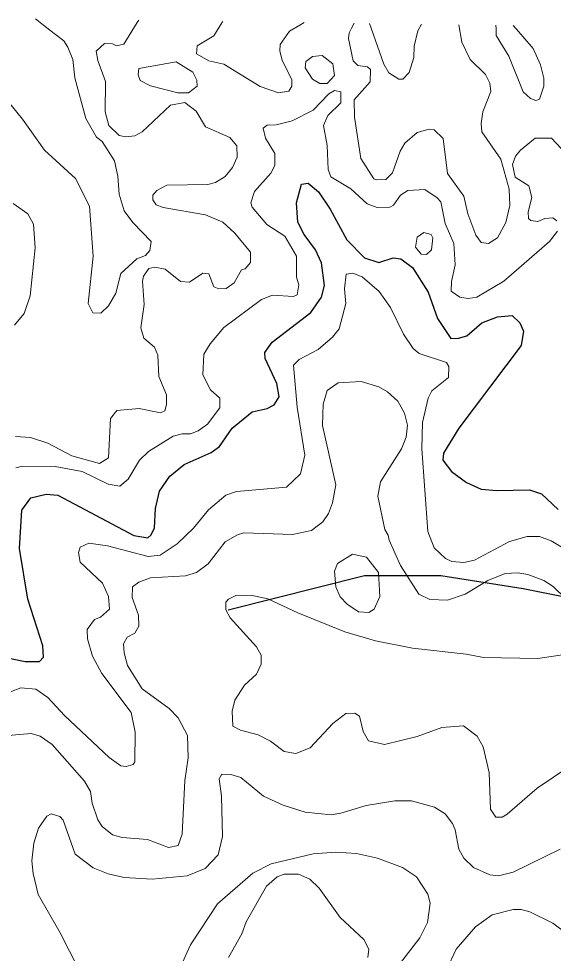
# Model space of a CAD drawing. Extents: x 763.2 to 816.8, y 7896.5 to 7952.7.
# Drawn here: x 770.229 to 772.304, y 7948.941 to 7952.571 of the extents above; entities that cross this region are included whole.
import ezdxf

# ---------------------------------------------------------------- set-up
doc = ezdxf.new("R2010")
doc.units = 0
doc.header["$LTSCALE"] = 0.064
for name, color, linetype, lineweight in [('1', 7, 'Continuous', 25), ('2', 7, 'Continuous', 13), ('26', 7, 'Continuous', 25)]:
    doc.layers.add(name, color=color, linetype=linetype, lineweight=lineweight)

msp = doc.modelspace()

# ---------------------------------------------------------------- linework, layer by layer
at = {"layer": '1'}
for points in [[(771.057, 7950.9813), (771.1353, 7951.0437), (771.1933, 7951.0572), (771.2205, 7951.0716), (771.239, 7951.1019), (771.231, 7951.1541), (771.1858, 7951.2511), (771.1841, 7951.2751), (771.2128, 7951.3147), (771.3625, 7951.4302), (771.4033, 7951.4897), (771.4151, 7951.535), (771.4035, 7951.6224), (771.3803, 7951.673), (771.337, 7951.7325), (771.3119, 7951.7814), (771.3066, 7951.8559), (771.3256, 7951.9281), (771.3523, 7951.9321), (771.3921, 7951.8985), (771.4377, 7951.8319), (771.5027, 7951.7123), (771.5705, 7951.6421), (771.6265, 7951.6244), (771.6824, 7951.642), (771.7118, 7951.6389), (771.7576, 7951.605), (771.8176, 7951.509), (771.8543, 7951.4066), (771.9057, 7951.3293), (771.9354, 7951.3299), (771.9682, 7951.3397), (772.0259, 7951.3902), (772.0866, 7951.4135), (772.144, 7951.4186), (772.1738, 7951.3896), (772.1875, 7951.3572), (772.1791, 7951.3023), (771.9374, 7950.9809), (771.8768, 7950.8841), (771.8753, 7950.8572), (771.9083, 7950.8128), (771.9672, 7950.7703), (772.0234, 7950.7438), (772.0848, 7950.7384), (772.2113, 7950.7416), (772.2575, 7950.7253), (772.3228, 7950.6654)], [(770.7755, 7950.7367), (770.8156, 7950.7945), (770.8705, 7950.8397), (770.9757, 7950.8858), (771.0082, 7950.9102), (771.057, 7950.9813)], [(770.1652, 7950.0923), (770.2532, 7950.0744), (770.3092, 7950.075), (770.3243, 7950.0914), (770.3227, 7950.1357), (770.2646, 7950.3167), (770.232, 7950.5131), (770.2403, 7950.6627), (770.2758, 7950.7107), (770.3354, 7950.725), (770.3801, 7950.7203), (770.676, 7950.5639), (770.7297, 7950.5546), (770.7432, 7950.5665), (770.7559, 7950.5943), (770.7601, 7950.6691), (770.7755, 7950.7367)]]:
    msp.add_lwpolyline(points, dxfattribs=at)
at = {"layer": '2'}
for points in [[(770.2939, 7952.571), (770.3499, 7952.5267), (770.4033, 7952.4844), (770.4198, 7952.4607), (770.4388, 7952.4129), (770.4462, 7952.3415), (770.4898, 7952.1836), (770.531, 7952.1107), (770.552, 7952.094), (770.5999, 7952.0194), (770.6135, 7951.9601), (770.6189, 7951.8898), (770.6377, 7951.8254), (770.6719, 7951.7792), (770.7428, 7951.7054), (770.7371, 7951.6705), (770.721, 7951.6517), (770.6868, 7951.6379), (770.6252, 7951.5814), (770.6058, 7951.5049), (770.5765, 7951.456), (770.5478, 7951.4274), (770.5158, 7951.4286), (770.4983, 7951.4652), (770.5177, 7951.6489), (770.5032, 7951.8431), (770.4494, 7951.9507), (770.3284, 7952.0602), (770.2435, 7952.1806), (770.1605, 7952.2829)], [(770.7624, 7951.8483), (770.7486, 7951.8677), (770.7496, 7951.8863), (770.765, 7951.904), (770.8038, 7951.9246), (770.9629, 7951.9266), (770.9928, 7951.9348), (771.0294, 7951.9582), (771.0582, 7951.9928), (771.0767, 7952.0332), (771.075, 7952.0772), (771.0481, 7952.1094), (770.9533, 7952.1508), (770.9171, 7952.2123), (770.8735, 7952.2451), (770.8175, 7952.2347), (770.708, 7952.1314), (770.6792, 7952.1167), (770.6445, 7952.1123), (770.618, 7952.1168), (770.5788, 7952.1557), (770.5639, 7952.2093), (770.5658, 7952.3276), (770.5352, 7952.4088), (770.5296, 7952.445), (770.5612, 7952.475), (770.5928, 7952.4738), (770.6081, 7952.4659), (770.6372, 7952.4721), (770.6888, 7952.556), (770.6945, 7952.5653)], [(771.0206, 7952.5607), (771.0168, 7952.5544), (770.9862, 7952.5039), (770.9211, 7952.4658), (770.9182, 7952.4339), (770.9672, 7952.4078), (771.0254, 7952.3947), (771.1664, 7952.3081), (771.2367, 7952.2832), (771.2773, 7952.2893), (771.2886, 7952.3093), (771.2886, 7952.3346), (771.2518, 7952.4087), (771.2427, 7952.4465), (771.244, 7952.4712), (771.28, 7952.5225), (771.3199, 7952.5461), (771.337, 7952.5562)], [(771.531, 7952.5535), (771.5206, 7952.5342), (771.5109, 7952.5162), (771.5089, 7952.4944), (771.5263, 7952.4074), (771.5453, 7952.3886), (771.5821, 7952.3839), (771.5943, 7952.3739), (771.5927, 7952.3263), (771.5303, 7952.2563), (771.5316, 7952.1886), (771.5566, 7952.0285), (771.6064, 7951.9496), (771.6164, 7951.9446), (771.6536, 7951.9467), (771.6788, 7951.9722), (771.7096, 7952.0569), (771.7279, 7952.088), (771.7756, 7952.1287), (771.8223, 7952.1414), (771.8411, 7952.1397), (771.8767, 7952.1054), (771.8933, 7951.97), (771.9559, 7951.8814), (771.9718, 7951.8128), (772.003, 7951.7306), (772.023, 7951.7024), (772.0522, 7951.698), (772.0871, 7951.7197), (772.1187, 7951.7793), (772.1349, 7951.845), (772.1319, 7951.9088), (772.1003, 7952.0251), (772.0267, 7952.1318), (772.0234, 7952.1639), (772.0299, 7952.2092), (772.0608, 7952.2886), (772.0578, 7952.3203), (772.0404, 7952.3549), (771.9806, 7952.4131), (771.9488, 7952.4801), (771.9365, 7952.5477)], [(771.5903, 7952.5526), (771.5967, 7952.5346), (771.6462, 7952.3945), (771.6651, 7952.3607), (771.7034, 7952.3358), (771.7201, 7952.3367), (771.7447, 7952.3624), (771.7621, 7952.4203), (771.7639, 7952.4637), (771.7779, 7952.5243), (771.7919, 7952.5493), (771.7921, 7952.5497)], [(772.081, 7952.5456), (772.0812, 7952.5315), (772.0816, 7952.5053), (772.1314, 7952.4249), (772.1866, 7952.2869), (772.2151, 7952.2606), (772.2358, 7952.2536), (772.2503, 7952.2591), (772.2666, 7952.3092), (772.2665, 7952.34), (772.2543, 7952.3921), (772.2252, 7952.4555), (772.1613, 7952.5297), (772.1484, 7952.5446)], [(772.3203, 7951.7454), (772.2884, 7951.7052), (772.1114, 7951.5516), (772.0063, 7951.4893), (771.9731, 7951.4844), (771.9403, 7951.4897), (771.9077, 7951.5131), (771.9082, 7951.5501), (771.9229, 7951.6149), (771.9174, 7951.6977), (771.8844, 7951.7755), (771.8672, 7951.8601), (771.8534, 7951.8759), (771.8049, 7951.9081), (771.7388, 7951.9034), (771.711, 7951.8863), (771.6833, 7951.8469), (771.6692, 7951.8397), (771.6198, 7951.8382), (771.5812, 7951.8526), (771.5171, 7951.9099), (771.4404, 7951.9574), (771.4301, 7951.9858), (771.4265, 7952.0784), (771.4119, 7952.1559), (771.428, 7952.1954), (771.4791, 7952.2444), (771.479, 7952.2873), (771.4547, 7952.2927), (771.4323, 7952.2786), (771.3712, 7952.2163), (771.2906, 7952.1742), (771.2276, 7952.1585), (771.1935, 7952.158), (771.1773, 7952.1465), (771.1868, 7952.1076), (771.2226, 7952.0481), (771.2228, 7952.0015), (771.2072, 7951.9715), (771.1441, 7951.9002), (771.1295, 7951.856), (771.1344, 7951.8395), (771.1912, 7951.7712), (771.2614, 7951.7267), (771.3067, 7951.6489), (771.3069, 7951.5671), (771.3165, 7951.538), (771.3091, 7951.4987), (771.2952, 7951.4927), (771.2137, 7951.4975), (771.1704, 7951.4809), (771.0247, 7951.3716)], [(772.3339, 7952.0672), (772.2968, 7952.1073), (772.2329, 7952.1073), (772.1758, 7952.0607), (772.1567, 7952.037), (772.1449, 7952.0048), (772.1557, 7951.9559), (772.2089, 7951.9225), (772.2202, 7951.8761), (772.2057, 7951.8207), (772.2078, 7951.7947), (772.2162, 7951.7876), (772.2439, 7951.7836), (772.2703, 7951.7955), (772.3016, 7951.7978), (772.3176, 7951.7855)], [(770.2075, 7951.8528), (770.2644, 7951.813), (770.2858, 7951.7727), (770.2927, 7951.6807), (770.2727, 7951.4953), (770.2495, 7951.4263), (770.2125, 7951.381)], [(771.1284, 7951.6643), (771.0672, 7951.7386), (771.0206, 7951.7809), (770.9534, 7951.8096), (770.7897, 7951.8376), (770.7624, 7951.8483)], [(770.2162, 7950.9488), (770.2745, 7950.945), (770.3414, 7950.9226), (770.4347, 7950.8728), (770.5423, 7950.8438), (770.5766, 7950.8653), (770.5852, 7951.0185), (770.6096, 7951.05), (770.6963, 7951.0571), (770.779, 7951.0407), (770.7953, 7951.0487), (770.8021, 7951.0727), (770.8021, 7951.1099), (770.7725, 7951.1811), (770.7686, 7951.2648), (770.756, 7951.295), (770.7137, 7951.3301), (770.7021, 7951.3711), (770.715, 7951.4605), (770.7086, 7951.5518), (770.7136, 7951.5715), (770.7343, 7951.6003), (770.7573, 7951.6058), (770.7975, 7951.5982), (770.8568, 7951.551), (770.8915, 7951.5475), (770.9427, 7951.5829), (770.9664, 7951.5806), (770.9865, 7951.5291), (771.0056, 7951.5224), (771.0344, 7951.5238), (771.0646, 7951.545), (771.0931, 7951.5956), (771.107, 7951.5995), (771.1289, 7951.6243), (771.1284, 7951.6643)], [(770.1968, 7949.9571), (770.2366, 7949.9725), (770.2952, 7949.9676), (770.342, 7949.9346), (770.4066, 7949.8651), (770.5793, 7949.7025), (770.6255, 7949.67), (770.6451, 7949.667), (770.6726, 7949.6744), (770.6789, 7949.6845), (770.6805, 7949.8006), (770.6646, 7949.8773), (770.5515, 7950.0281), (770.5146, 7950.0958), (770.4952, 7950.1633), (770.4949, 7950.1986), (770.5232, 7950.2383), (770.5462, 7950.2474), (770.5816, 7950.2784), (770.5768, 7950.3268), (770.5535, 7950.3789), (770.4669, 7950.4611), (770.4603, 7950.4975), (770.4672, 7950.5192), (770.5014, 7950.5342), (770.5728, 7950.5244), (770.7305, 7950.482), (770.7776, 7950.4882), (770.8432, 7950.5313), (770.9067, 7950.5931), (770.9648, 7950.6643), (771.0323, 7950.7201), (771.074, 7950.735), (771.2683, 7950.7522), (771.3224, 7950.803), (771.3393, 7950.8754), (771.3099, 7951.0627), (771.2954, 7951.2258), (771.3172, 7951.2477), (771.391, 7951.2861), (771.4469, 7951.3338), (771.4727, 7951.3669), (771.4987, 7951.4656), (771.4926, 7951.5214), (771.4996, 7951.5794), (771.5258, 7951.5826), (771.5623, 7951.5685), (771.6276, 7951.5117), (771.6719, 7951.4493), (771.7223, 7951.3455), (771.7592, 7951.2902), (771.7829, 7951.2702), (771.8894, 7951.2362), (771.898, 7951.2202), (771.8962, 7951.1774), (771.8315, 7951.1261), (771.818, 7951.0975), (771.7965, 7951.0022), (771.7932, 7950.901), (771.8162, 7950.579), (771.8413, 7950.516), (771.8855, 7950.4749), (771.9091, 7950.4627), (771.9558, 7950.459), (771.9981, 7950.4676), (772.1333, 7950.541), (772.2018, 7950.5606), (772.2506, 7950.5604), (772.2958, 7950.5435), (772.3556, 7950.5074)], [(771.0247, 7951.3716), (770.9717, 7951.308), (770.9466, 7951.2678), (770.9436, 7951.1876), (770.9733, 7951.13), (771.009, 7951.0973)], [(772.3974, 7950.2738), (772.3024, 7950.3666), (772.2667, 7950.3888), (772.205, 7950.413), (772.1662, 7950.4194), (772.1161, 7950.4159), (772.0493, 7950.3889), (771.961, 7950.3367), (771.8927, 7950.3126), (771.8246, 7950.3161), (771.7812, 7950.3366), (771.711, 7950.4475), (771.667, 7950.5454), (771.6631, 7950.5657), (771.6495, 7950.5877), (771.6223, 7950.717), (771.6332, 7950.7726), (771.7138, 7950.9004), (771.7321, 7950.9464), (771.7372, 7950.9923), (771.7257, 7951.039), (771.7006, 7951.0855), (771.6605, 7951.1224), (771.6266, 7951.1412), (771.5574, 7951.1623), (771.4686, 7951.1563), (771.4265, 7951.1274), (771.4101, 7951.0738), (771.4073, 7950.9916), (771.4594, 7950.7614), (771.4472, 7950.6915), (771.4305, 7950.6493), (771.4085, 7950.617), (771.3651, 7950.5836), (771.2909, 7950.5677), (771.1029, 7950.5738), (771.0784, 7950.5672), (771.0295, 7950.54), (770.9642, 7950.4536), (770.919, 7950.4203), (770.8762, 7950.4078), (770.7404, 7950.3998), (770.6951, 7950.3823), (770.6708, 7950.3643), (770.6691, 7950.3233), (770.6937, 7950.2543), (770.6953, 7950.2123), (770.6789, 7950.1851), (770.6494, 7950.169), (770.6352, 7950.1431), (770.6374, 7950.1079), (770.6512, 7950.0589), (770.7078, 7949.9681), (770.812, 7949.8919), (770.8481, 7949.8557)], [(771.009, 7951.0973), (771.0092, 7951.0597), (770.9615, 7950.9962), (770.9258, 7950.9703), (770.8949, 7950.9588), (770.8627, 7950.9587), (770.8285, 7950.9502), (770.7326, 7950.8898), (770.6978, 7950.857), (770.6538, 7950.7822), (770.6213, 7950.755), (770.5755, 7950.763), (770.4751, 7950.8121), (770.3703, 7950.8321), (770.2431, 7950.8336), (770.2176, 7950.8272)], [(771.5326, 7949.8737), (771.498, 7949.8722), (771.4475, 7949.8339), (771.3598, 7949.7392), (771.3043, 7949.7178), (771.2585, 7949.7258), (771.2064, 7949.7652), (771.1585, 7949.7893), (771.0896, 7949.8077), (771.0594, 7949.8239), (771.0577, 7949.8817), (771.0669, 7949.9248), (771.1053, 7949.9826), (771.1511, 7950.026), (771.1702, 7950.0644), (771.1702, 7950.0999), (771.1521, 7950.1319), (771.0497, 7950.244), (771.0325, 7950.2757), (771.0328, 7950.3046), (771.043, 7950.3164), (771.0718, 7950.3305), (771.1301, 7950.3324), (771.196, 7950.3177), (771.3123, 7950.2631), (771.4943, 7950.1899), (771.6141, 7950.155), (771.7568, 7950.1267), (771.9649, 7950.1036), (772.0321, 7950.0908), (772.244, 7950.0862), (772.468, 7950.1202)], [(770.8481, 7949.8557), (770.8841, 7949.7867), (770.8859, 7949.7006), (770.8729, 7949.6125), (770.8634, 7949.4038), (770.8479, 7949.3597)], [(771.7746, 7949.784), (771.6486, 7949.7525), (771.5863, 7949.7672), (771.5652, 7949.8026), (771.5511, 7949.8621), (771.5326, 7949.8737)], [(772.9386, 7948.8821), (772.9914, 7949.0775), (773.0174, 7949.2141), (773.0076, 7949.3061), (772.9911, 7949.3529), (772.9327, 7949.4264), (772.8822, 7949.4733), (772.6477, 7949.647), (772.6008, 7949.6747), (772.5303, 7949.703), (772.485, 7949.7062), (772.3676, 7949.6683), (772.2406, 7949.5829), (772.1251, 7949.4812), (772.1051, 7949.4698), (772.0802, 7949.4696), (772.0595, 7949.5009), (772.0545, 7949.644), (772.0319, 7949.7427), (772.0076, 7949.7842), (771.9549, 7949.8243), (771.8711, 7949.8181), (771.7746, 7949.784)], [(770.8479, 7949.3597), (770.8099, 7949.353), (770.728, 7949.3837), (770.6307, 7949.3914), (770.5932, 7949.4017), (770.5525, 7949.4335), (770.5353, 7949.4595), (770.5136, 7949.5247), (770.5075, 7949.5704), (770.4845, 7949.6098), (770.3579, 7949.7528), (770.3124, 7949.785), (770.2775, 7949.7948), (770.1738, 7949.7865)], [(770.4621, 7948.879), (770.3893, 7949.0215), (770.3038, 7949.1702), (770.2845, 7949.251), (770.2796, 7949.3003), (770.2876, 7949.3687), (770.3056, 7949.4279), (770.3372, 7949.4742), (770.3542, 7949.4825), (770.3879, 7949.4729), (770.401, 7949.4579), (770.4476, 7949.3268), (770.5173, 7949.2728), (770.5752, 7949.2504), (770.6385, 7949.2363), (770.747, 7949.2297), (770.882, 7949.2421), (770.9528, 7949.2714), (771.0025, 7949.3241), (771.0191, 7949.3956), (771.0158, 7949.5519), (771.0062, 7949.6186), (771.0173, 7949.637), (771.0526, 7949.6353), (771.0912, 7949.624), (771.1781, 7949.5511), (771.2547, 7949.5172), (771.3399, 7949.4895), (771.441, 7949.4796), (771.4791, 7949.4852), (771.5768, 7949.516), (771.6882, 7949.5335), (771.7534, 7949.5336), (771.8428, 7949.5095), (771.8834, 7949.4827), (771.9126, 7949.4456), (771.9233, 7949.4205), (771.9365, 7949.3457), (771.9569, 7949.3105), (771.994, 7949.2744), (772.0577, 7949.2461), (772.0913, 7949.2429), (772.1472, 7949.2562), (772.3306, 7949.3463)], [(771.6625, 7948.8429), (771.7853, 7949.0018), (771.8149, 7949.0617), (771.8258, 7949.1366), (771.8162, 7949.1718), (771.7723, 7949.2387), (771.7186, 7949.2743), (771.6207, 7949.3104), (771.5391, 7949.3296), (771.4596, 7949.3348), (771.372, 7949.3278), (771.2091, 7949.2884), (771.1375, 7949.2525), (770.9998, 7949.1331), (770.8959, 7948.9749), (770.8576, 7948.8922)], [(771.0429, 7948.9254), (771.0944, 7949.017), (771.1115, 7949.0643), (771.1901, 7949.2016), (771.2322, 7949.2383), (771.2584, 7949.2492), (771.3152, 7949.2492), (771.3587, 7949.2294), (771.3948, 7949.1939), (771.4766, 7949.0812), (771.5679, 7948.9946), (771.5875, 7948.9577), (771.5833, 7948.9248)], [(772.4633, 7948.9005), (772.3636, 7949.0125), (772.302, 7949.0591), (772.2128, 7949.1028), (772.1787, 7949.1112), (772.1472, 7949.1112), (772.0664, 7949.0908), (772.0013, 7949.0449), (771.9266, 7948.9574), (771.851, 7948.7968)]]:
    msp.add_lwpolyline(points, dxfattribs=at)
for points in [[(771.4068, 7952.4275), (771.3683, 7952.4244), (771.3431, 7952.4045), (771.3399, 7952.3796), (771.369, 7952.3364), (771.3977, 7952.3195), (771.426, 7952.3194), (771.4546, 7952.3501), (771.448, 7952.3959)], [(770.9209, 7952.3093), (770.9204, 7952.3325), (770.9039, 7952.3635), (770.8397, 7952.4041), (770.6949, 7952.3778), (770.6921, 7952.3533), (770.7005, 7952.3309), (770.7405, 7952.3102), (770.8466, 7952.2831), (770.8872, 7952.2833)], [(771.8354, 7951.7196), (771.8298, 7951.7331), (771.8014, 7951.7408), (771.7756, 7951.723), (771.7688, 7951.6842), (771.7907, 7951.6571), (771.8112, 7951.6557), (771.8307, 7951.6737)], [(771.5788, 7950.4804), (771.5237, 7950.4915), (771.4666, 7950.4551), (771.4548, 7950.4258), (771.4597, 7950.3653), (771.4761, 7950.3259), (771.5034, 7950.297), (771.5477, 7950.2672), (771.5872, 7950.2648), (771.6087, 7950.2784), (771.6303, 7950.3266), (771.6255, 7950.4203)]]:
    msp.add_lwpolyline(points, close=True, dxfattribs=at)
at = {"layer": '26'}
msp.add_lwpolyline([(771.0421, 7950.2756), (771.5707, 7950.4081), (771.8675, 7950.4081), (772.1862, 7950.3587), (772.7633, 7950.2433), (773.2359, 7950.1278), (773.769, 7949.9795), (774.1427, 7949.8421), (774.4614, 7949.6607), (774.8516, 7949.4189), (775.0165, 7949.3475), (775.2308, 7949.298), (775.5935, 7949.254), (775.8133, 7949.2485), (776.0881, 7949.2595), (776.4673, 7949.3255), (776.7531, 7949.3859), (777.2642, 7949.5343), (777.4895, 7949.6058), (777.7258, 7949.7322), (777.8687, 7949.8366), (778.385, 7950.2639)], dxfattribs=at)

doc.saveas('drawing.dxf')
